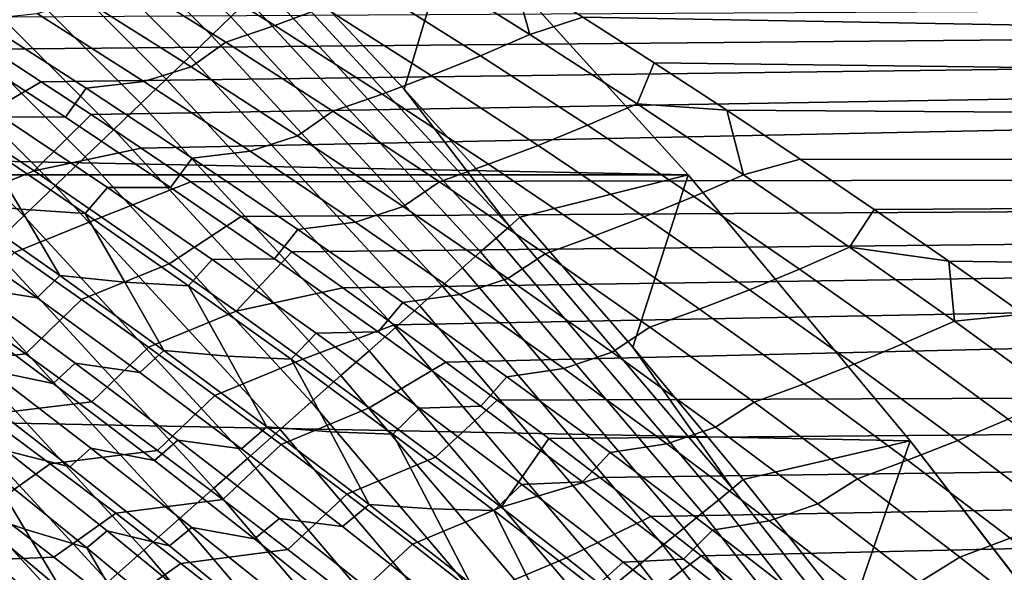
# Model space of a CAD drawing. Header units: metres. Extents: x -32 to 117, y -314 to 32.
# Tile 274 of 380: x 22.03 to 25.7, y 19.84 to 21.91. Entities that reach past the tile are written whole.
import ezdxf

# ---------------------------------------------------------------- set-up
doc = ezdxf.new("R2010")
doc.units = ezdxf.units.M
doc.layers.add('solid_24_501_064_XXX', color=7, linetype='CONTINUOUS')

msp = doc.modelspace()

# ---------------------------------------------------------------- linework, layer by layer
at = {"layer": 'solid_24_501_064_XXX'}
for points in [[(22.818064, 21.917049, -300.689575), (21.917049, 22.818064, -300.689575), (21.84712, 22.745262, -300.538208), (22.745262, 21.84712, -300.538208)], [(22.745262, 21.84712, -300.538208), (21.84712, 22.745262, -300.538208), (21.769751, 22.664711, -300.394562), (22.664711, 21.769751, -300.394562)], [(22.664711, 21.769751, -300.394562), (21.769751, 22.664711, -300.394562), (21.68535, 22.576839, -300.25943), (22.576839, 21.68535, -300.25943)], [(22.576839, 21.68535, -300.25943), (21.68535, 22.576839, -300.25943), (21.594364, 22.482115, -300.133514), (22.482115, 21.594364, -300.133514)], [(22.482115, 21.594364, -300.133514), (21.594364, 22.482115, -300.133514), (21.497274, 22.381035, -300.017517), (22.381035, 21.497274, -300.017517)], [(22.381035, 21.497274, -300.017517), (21.497274, 22.381035, -300.017517), (21.394598, 22.274137, -299.911987), (22.274137, 21.394598, -299.911987)], [(-24.523338, 21.327351, -303.5), (-23.656019, 22.285479, -303.5), (24.523338, 21.327351, -303.5)], [(-23.656019, 22.285479, -303.5), (23.656019, 22.285479, -303.5), (24.523338, 21.327351, -303.5)], [(22.274137, 21.394598, -299.911987), (21.394598, 22.274137, -299.911987), (21.286877, 22.161987, -299.817505), (22.161987, 21.286877, -299.817505)], [(23.024172, 22.115017, -301.352966), (23.464836, 21.646894, -301.352966), (23.656019, 22.285479, -303.5)], [(23.464836, 21.646894, -301.352966), (23.895981, 21.169992, -301.352966), (24.523338, 21.327351, -303.5), (23.656019, 22.285479, -303.5)], [(22.761013, 22.201982, 34.890118), (23.16427, 21.952879, 34.57169), (22.981459, 21.885052, 34.448765), (22.578886, 22.13541, 34.765503)], [(22.161987, 21.286877, -299.817505), (21.286877, 22.161987, -299.817505), (21.174683, 22.045179, -299.734619), (22.045179, 21.174683, -299.734619)], [(22.578886, 22.13541, 34.765503), (22.981459, 21.885052, 34.448765), (22.799164, 21.822334, 34.322407), (22.397274, 22.073999, 34.637531)], [(22.986351, 22.07869, -301.181946), (23.856728, 21.135216, -301.181946), (23.464836, 21.646894, -301.352966), (23.024172, 22.115017, -301.352966)], [(21.738594, 21.914804, 69.428177), (21.924038, 21.796108, 69.576393), (54.700001, 22.095934, 69.19796)], [(21.924038, 21.796108, 69.576393), (22.110067, 21.675333, 69.725121), (54.700001, 22.095934, 69.19796)], [(22.110067, 21.675333, 69.725121), (22.296413, 21.552561, 69.874207), (54.700001, 22.095934, 69.19796)], [(22.397274, 22.073999, 34.637531), (22.799164, 21.822334, 34.322407), (22.669718, 21.731331, 34.151939), (22.27084, 21.983812, 34.463642)], [(22.296413, 21.552561, 69.874207), (22.4828, 21.427876, 70.023491), (54.700001, 22.095934, 69.19796)], [(22.668949, 21.301367, 70.172829), (54.700001, 21.366354, 70.096382), (54.700001, 22.095934, 69.19796), (22.4828, 21.427876, 70.023491)], [(23.856728, 21.135216, -301.181946), (22.986351, 22.07869, -301.181946), (22.938929, 22.03314, -301.012299), (23.80751, 21.091614, -301.012299)], [(23.530918, 22.103664, 34.806889), (23.933193, 21.851124, 34.48703), (23.749033, 21.772129, 34.373119), (23.347467, 22.025766, 34.691093)], [(23.530918, 22.103664, 34.806889), (23.867912, 22.081989, 34.784145), (23.933193, 21.851124, 34.48703)], [(24.131073, 21.916349, 34.573765), (23.867912, 22.081989, 34.784145), (54.700001, 22.095934, 34.802044), (54.700001, 21.366354, 33.903622)], [(23.933193, 21.851124, 34.48703), (23.867912, 22.081989, 34.784145), (24.131073, 21.916349, 34.573765)], [(22.045179, 21.174683, -299.734619), (21.174683, 22.045179, -299.734619), (21.058607, 21.924332, -299.663696), (21.924332, 21.058607, -299.663696)], [(23.80751, 21.091614, -301.012299), (22.938929, 22.03314, -301.012299), (22.882734, 21.979164, -300.8479), (23.749187, 21.039946, -300.8479)], [(23.347467, 22.025766, 34.691093), (23.749033, 21.772129, 34.373119), (23.565126, 21.698092, 34.255524), (23.16427, 21.952879, 34.57169)], [(22.27084, 21.983812, 34.463642), (22.669718, 21.731331, 34.151939), (22.493801, 21.675526, 34.015251), (22.095827, 21.929346, 34.325321)], [(23.749187, 21.039946, -300.8479), (22.882734, 21.979164, -300.8479), (22.818064, 21.917049, -300.689575), (23.68207, 20.980482, -300.689575)], [(22.493801, 21.675526, 34.015251), (22.27759, 21.651705, 33.907413), (21.878666, 21.907358, 34.217419), (22.095827, 21.929346, 34.325321)], [(23.16427, 21.952879, 34.57169), (23.565126, 21.698092, 34.255524), (23.381609, 21.629059, 34.134335), (22.981459, 21.885052, 34.448765)], [(21.878666, 21.907358, 34.217419), (22.27759, 21.651705, 33.907413), (22.201216, 21.542387, 33.688892), (21.807571, 21.79838, 33.993877)], [(23.68207, 20.980482, -300.689575), (22.818064, 21.917049, -300.689575), (22.745262, 21.84712, -300.538208), (23.60651, 20.913544, -300.538208)], [(24.332994, 21.592741, 34.169422), (23.933193, 21.851124, 34.48703), (24.131073, 21.916349, 34.573765), (24.397137, 21.745296, 34.360779)], [(24.397137, 21.745296, 34.360779), (24.131073, 21.916349, 34.573765), (54.700001, 21.366354, 33.903622)], [(22.981459, 21.885052, 34.448765), (23.381609, 21.629059, 34.134335), (23.198608, 21.565084, 34.009632), (22.799164, 21.822334, 34.322407)], [(23.60651, 20.913544, -300.538208), (22.745262, 21.84712, -300.538208), (22.664711, 21.769751, -300.394562), (23.522909, 20.839479, -300.394562)], [(22.799164, 21.822334, 34.322407), (23.198608, 21.565084, 34.009632), (23.066133, 21.473364, 33.842621), (22.669718, 21.731331, 34.151939)], [(23.933193, 21.851124, 34.48703), (24.332994, 21.592741, 34.169422), (24.148102, 21.512705, 34.057438), (23.749033, 21.772129, 34.373119)], [(22.201216, 21.542387, 33.688892), (21.965126, 21.543867, 33.592049), (21.569529, 21.802048, 33.897934), (21.807571, 21.79838, 33.993877)], [(21.575584, 21.678719, 69.736572), (21.830063, 21.511671, 69.938789), (22.110067, 21.675333, 69.725121), (21.924038, 21.796108, 69.576393)], [(23.522909, 20.839479, -300.394562), (22.664711, 21.769751, -300.394562), (22.576839, 21.68535, -300.25943), (23.431711, 20.758684, -300.25943)], [(23.749033, 21.772129, 34.373119), (24.148102, 21.512705, 34.057438), (23.963465, 21.437571, 33.941696), (23.565126, 21.698092, 34.255524)], [(24.332994, 21.592741, 34.169422), (24.397137, 21.745296, 34.360779), (24.667316, 21.568539, 34.145081)], [(24.667316, 21.568539, 34.145081), (24.397137, 21.745296, 34.360779), (54.700001, 21.366354, 33.903622)], [(22.669718, 21.731331, 34.151939), (23.066133, 21.473364, 33.842621), (22.889296, 21.416271, 33.707615), (22.493801, 21.675526, 34.015251)], [(22.083513, 21.34223, 70.14003), (22.296413, 21.552561, 69.874207), (22.110067, 21.675333, 69.725121), (21.830063, 21.511671, 69.938789)], [(22.889296, 21.416271, 33.707615), (22.674004, 21.390627, 33.599899), (22.27759, 21.651705, 33.907413), (22.493801, 21.675526, 34.015251)], [(23.431711, 20.758684, -300.25943), (22.576839, 21.68535, -300.25943), (22.482115, 21.594364, -300.133514), (23.333399, 20.671587, -300.133514)], [(23.565126, 21.698092, 34.255524), (23.963465, 21.437571, 33.941696), (23.779219, 21.367388, 33.822285), (23.381609, 21.629059, 34.134335)], [(22.27759, 21.651705, 33.907413), (22.674004, 21.390627, 33.599899), (22.59235, 21.281113, 33.386414), (22.201216, 21.542387, 33.688892)], [(23.856728, 21.135216, -301.181946), (23.895981, 21.169992, -301.352966), (23.464836, 21.646894, -301.352966)], [(23.381609, 21.629059, 34.134335), (23.779219, 21.367388, 33.822285), (23.595491, 21.30221, 33.699287), (23.198608, 21.565084, 34.009632)], [(23.333399, 20.671587, -300.133514), (22.482115, 21.594364, -300.133514), (22.381035, 21.497274, -300.017517), (23.228491, 20.578648, -300.017517)], [(23.198608, 21.565084, 34.009632), (23.595491, 21.30221, 33.699287), (23.45998, 21.209871, 33.535759), (23.066133, 21.473364, 33.842621)], [(24.332994, 21.592741, 34.169422), (24.730209, 21.328463, 33.854137), (24.544561, 21.247446, 33.744125), (24.148102, 21.512705, 34.057438)], [(24.332994, 21.592741, 34.169422), (24.667316, 21.568539, 34.145081), (24.730209, 21.328463, 33.854137)], [(24.941017, 21.386221, 33.927105), (24.667316, 21.568539, 34.145081), (54.700001, 21.366354, 33.903622)], [(24.730209, 21.328463, 33.854137), (24.667316, 21.568539, 34.145081), (24.941017, 21.386221, 33.927105)], [(21.965126, 21.543867, 33.592049), (22.358181, 21.28039, 33.288731), (22.274406, 21.18317, 33.073235), (21.886425, 21.44692, 33.371841)], [(22.59235, 21.281113, 33.386414), (22.358181, 21.28039, 33.288731), (21.965126, 21.543867, 33.592049), (22.201216, 21.542387, 33.688892)], [(22.083513, 21.34223, 70.14003), (22.4828, 21.427876, 70.023491), (22.296413, 21.552561, 69.874207)], [(22.083513, 21.34223, 70.14003), (21.830063, 21.511671, 69.938789), (21.506268, 21.381426, 70.141487), (21.7589, 21.210791, 70.340645)], [(23.228491, 20.578648, -300.017517), (22.381035, 21.497274, -300.017517), (22.274137, 21.394598, -299.911987), (23.117546, 20.480358, -299.911987)], [(24.148102, 21.512705, 34.057438), (24.544561, 21.247446, 33.744125), (24.359171, 21.171272, 33.630283), (23.963465, 21.437571, 33.941696)], [(21.886425, 21.44692, 33.371841), (22.034496, 21.199322, 32.976101), (21.789635, 21.225777, 32.881042), (21.644182, 21.465509, 33.276035)], [(23.066133, 21.473364, 33.842621), (23.45998, 21.209871, 33.535759), (23.282196, 21.151545, 33.402481), (22.889296, 21.416271, 33.707615)], [(21.886425, 21.44692, 33.371841), (22.274406, 21.18317, 33.073235), (22.034496, 21.199322, 32.976101)], [(22.083513, 21.34223, 70.14003), (22.335903, 21.170383, 70.340279), (22.668949, 21.301367, 70.172829), (22.4828, 21.427876, 70.023491)], [(23.282196, 21.151545, 33.402481), (23.067795, 21.12409, 33.294941), (22.674004, 21.390627, 33.599899), (22.889296, 21.416271, 33.707615)], [(23.963465, 21.437571, 33.941696), (24.359171, 21.171272, 33.630283), (24.174173, 21.099995, 33.512695), (23.779219, 21.367388, 33.822285)], [(23.117546, 20.480358, -299.911987), (22.274137, 21.394598, -299.911987), (22.161987, 21.286877, -299.817505), (23.00115, 20.377241, -299.817505)], [(22.674004, 21.390627, 33.599899), (23.067795, 21.12409, 33.294941), (22.980864, 21.014524, 33.086502), (22.59235, 21.281113, 33.386414)], [(25.124718, 21.058243, 33.541256), (24.730209, 21.328463, 33.854137), (24.941017, 21.386221, 33.927105), (25.217369, 21.198549, 33.707336)], [(25.217369, 21.198549, 33.707336), (24.941017, 21.386221, 33.927105), (54.700001, 21.366354, 33.903622)], [(22.335903, 21.170383, 70.340279), (22.083513, 21.34223, 70.14003), (21.7589, 21.210791, 70.340645), (22.010456, 21.037792, 70.538773)], [(22.668949, 21.301367, 70.172829), (22.855833, 21.172482, 70.32283), (54.700001, 21.366354, 70.096382)], [(22.855833, 21.172482, 70.32283), (23.044794, 21.040499, 70.474236), (54.700001, 21.366354, 70.096382)], [(23.044794, 21.040499, 70.474236), (23.235342, 20.90568, 70.626663), (54.700001, 21.366354, 70.096382)], [(23.235342, 20.90568, 70.626663), (23.426975, 20.768299, 70.779716), (54.700001, 21.366354, 70.096382)], [(23.426975, 20.768299, 70.779716), (23.619194, 20.628641, 70.933014), (54.700001, 21.366354, 70.096382)], [(23.779219, 21.367388, 33.822285), (24.174173, 21.099995, 33.512695), (23.989697, 21.033665, 33.391445), (23.595491, 21.30221, 33.699287)], [(23.811499, 20.487005, 71.086189), (54.700001, 20.600269, 70.963882), (54.700001, 21.366354, 70.096382), (23.619194, 20.628641, 70.933014)], [(25.495491, 21.005751, 33.486263), (25.217369, 21.198549, 33.707336), (54.700001, 21.366354, 33.903622), (54.700001, 20.600269, 33.036118)], [(-24.523338, 21.327351, -303.5), (25.351879, 20.335474, -303.5), (26.140261, 19.311563, -303.5), (-25.351879, 20.335474, -303.5)], [(-24.523338, 21.327351, -303.5), (24.523338, 21.327351, -303.5), (25.351879, 20.335474, -303.5)], [(22.335903, 21.170383, 70.340279), (22.587202, 20.996119, 70.53952), (22.855833, 21.172482, 70.32283), (22.668949, 21.301367, 70.172829)], [(23.595491, 21.30221, 33.699287), (23.989697, 21.033665, 33.391445), (23.851139, 20.940815, 33.23143), (23.45998, 21.209871, 33.535759)], [(23.895981, 21.169992, -301.352966), (24.317438, 20.684504, -301.352966), (24.523338, 21.327351, -303.5)], [(24.317438, 20.684504, -301.352966), (24.729033, 20.190628, -301.352966), (25.351879, 20.335474, -303.5), (24.523338, 21.327351, -303.5)], [(24.730209, 21.328463, 33.854137), (25.124718, 21.058243, 33.541256), (24.938293, 20.976303, 33.433258), (24.544561, 21.247446, 33.744125)], [(23.00115, 20.377241, -299.817505), (22.161987, 21.286877, -299.817505), (22.045179, 21.174683, -299.734619), (22.879919, 20.26984, -299.734619)], [(22.358181, 21.28039, 33.288731), (22.748577, 21.011585, 32.988052), (22.659735, 20.91423, 32.777275), (22.274406, 21.18317, 33.073235)], [(22.980864, 21.014524, 33.086502), (22.748577, 21.011585, 32.988052), (22.358181, 21.28039, 33.288731), (22.59235, 21.281113, 33.386414)], [(24.544561, 21.247446, 33.744125), (24.938293, 20.976303, 33.433258), (24.752129, 20.899149, 33.321358), (24.359171, 21.171272, 33.630283)], [(21.789635, 21.225777, 32.881042), (22.179874, 20.951744, 32.582237), (22.095499, 20.869301, 32.363461), (21.710314, 21.143553, 32.657787)], [(22.034496, 21.199322, 32.976101), (22.179874, 20.951744, 32.582237), (21.789635, 21.225777, 32.881042)], [(22.274406, 21.18317, 33.073235), (22.422121, 20.927919, 32.678886), (22.179874, 20.951744, 32.582237), (22.034496, 21.199322, 32.976101)], [(23.45998, 21.209871, 33.535759), (23.851139, 20.940815, 33.23143), (23.672392, 20.881311, 33.099922), (23.282196, 21.151545, 33.402481)], [(25.124718, 21.058243, 33.541256), (25.217369, 21.198549, 33.707336), (25.495491, 21.005751, 33.486263)], [(22.095499, 20.869301, 32.363461), (21.852411, 20.907532, 32.264641), (21.464376, 21.18461, 32.560909), (21.710314, 21.143553, 32.657787)], [(22.879919, 20.26984, -299.734619), (22.045179, 21.174683, -299.734619), (21.924332, 21.058607, -299.663696), (22.754496, 20.158724, -299.663696)], [(22.587202, 20.996119, 70.53952), (22.335903, 21.170383, 70.340279), (22.010456, 21.037792, 70.538773), (22.260904, 20.862417, 70.735855)], [(22.274406, 21.18317, 33.073235), (22.659735, 20.91423, 32.777275), (22.422121, 20.927919, 32.678886)], [(22.837372, 20.81942, 70.737717), (23.044794, 21.040499, 70.474236), (22.855833, 21.172482, 70.32283), (22.587202, 20.996119, 70.53952)], [(23.856728, 21.135216, -301.181946), (24.68841, 20.157463, -301.181946), (24.317438, 20.684504, -301.352966), (23.895981, 21.169992, -301.352966)], [(24.359171, 21.171272, 33.630283), (24.752129, 20.899149, 33.321358), (24.566357, 20.826834, 33.205639), (24.174173, 21.099995, 33.512695)], [(23.067795, 21.12409, 33.294941), (23.458851, 20.852058, 32.992619), (23.366648, 20.74259, 32.789234), (22.980864, 21.014524, 33.086502)], [(23.672392, 20.881311, 33.099922), (23.458851, 20.852058, 32.992619), (23.067795, 21.12409, 33.294941), (23.282196, 21.151545, 33.402481)], [(24.68841, 20.157463, -301.181946), (23.856728, 21.135216, -301.181946), (23.80751, 21.091614, -301.012299), (24.637476, 20.115877, -301.012299)], [(24.637476, 20.115877, -301.012299), (23.80751, 21.091614, -301.012299), (23.749187, 21.039946, -300.8479), (24.577122, 20.066599, -300.8479)], [(24.174173, 21.099995, 33.512695), (24.566357, 20.826834, 33.205639), (24.381111, 20.759411, 33.086182), (23.989697, 21.033665, 33.391445)], [(22.754496, 20.158724, -299.663696), (21.924332, 21.058607, -299.663696), (21.800087, 20.939268, -299.605194), (22.625546, 20.044485, -299.605194)], [(25.124718, 21.058243, 33.541256), (25.516405, 20.782026, 33.23085), (25.329184, 20.69923, 33.124908), (24.938293, 20.976303, 33.433258)], [(25.124718, 21.058243, 33.541256), (25.495491, 21.005751, 33.486263), (25.516405, 20.782026, 33.23085)], [(22.052429, 20.660181, 71.034698), (22.260904, 20.862417, 70.735855), (22.010456, 21.037792, 70.538773), (21.804884, 20.836802, 70.841316)], [(22.748577, 21.011585, 32.988052), (23.136208, 20.737423, 32.690079), (23.042303, 20.640072, 32.484035), (22.659735, 20.91423, 32.777275)], [(23.366648, 20.74259, 32.789234), (23.136208, 20.737423, 32.690079), (22.748577, 21.011585, 32.988052), (22.980864, 21.014524, 33.086502)], [(22.837372, 20.81942, 70.737717), (23.235342, 20.90568, 70.626663), (23.044794, 21.040499, 70.474236)], [(24.577122, 20.066599, -300.8479), (23.749187, 21.039946, -300.8479), (23.68207, 20.980482, -300.689575), (24.507662, 20.009888, -300.689575)], [(23.989697, 21.033665, 33.391445), (24.381111, 20.759411, 33.086182), (24.239498, 20.666157, 32.929707), (23.851139, 20.940815, 33.23143)], [(22.837372, 20.81942, 70.737717), (22.587202, 20.996119, 70.53952), (22.260904, 20.862417, 70.735855), (22.510208, 20.684652, 70.931877)], [(24.507662, 20.009888, -300.689575), (23.68207, 20.980482, -300.689575), (23.60651, 20.913544, -300.538208), (24.429468, 19.946043, -300.538208)], [(24.938293, 20.976303, 33.433258), (25.329184, 20.69923, 33.124908), (25.142221, 20.621157, 33.014996), (24.752129, 20.899149, 33.321358)], [(25.774513, 20.808062, 33.264351), (25.495491, 21.005751, 33.486263), (54.700001, 20.600269, 33.036118)], [(25.516405, 20.782026, 33.23085), (25.495491, 21.005751, 33.486263), (25.774513, 20.808062, 33.264351)], [(22.625546, 20.044485, -299.605194), (21.800087, 20.939268, -299.605194), (21.6731, 20.817295, -299.559326), (22.493752, 19.927725, -299.559326)], [(22.179874, 20.951744, 32.582237), (22.56727, 20.67244, 32.286293), (22.47785, 20.589912, 32.072006), (22.095499, 20.869301, 32.363461)], [(22.422121, 20.927919, 32.678886), (22.56727, 20.67244, 32.286293), (22.179874, 20.951744, 32.582237)], [(23.851139, 20.940815, 33.23143), (24.239498, 20.666157, 32.929707), (24.059767, 20.605532, 32.800007), (23.672392, 20.881311, 33.099922)], [(21.852411, 20.907532, 32.264641), (22.237568, 20.625277, 31.971319), (22.155411, 20.549519, 31.749296), (21.775478, 20.831818, 32.038136)], [(22.47785, 20.589912, 32.072006), (22.237568, 20.625277, 31.971319), (21.852411, 20.907532, 32.264641), (22.095499, 20.869301, 32.363461)], [(22.659735, 20.91423, 32.777275), (22.806946, 20.651276, 32.38446), (22.56727, 20.67244, 32.286293), (22.422121, 20.927919, 32.678886)], [(22.659735, 20.91423, 32.777275), (23.042303, 20.640072, 32.484035), (22.806946, 20.651276, 32.38446)], [(22.837372, 20.81942, 70.737717), (23.086382, 20.640274, 70.934868), (23.426975, 20.768299, 70.779716), (23.235342, 20.90568, 70.626663)], [(24.429468, 19.946043, -300.538208), (23.60651, 20.913544, -300.538208), (23.522909, 20.839479, -300.394562), (24.342955, 19.875406, -300.394562)], [(24.752129, 20.899149, 33.321358), (25.142221, 20.621157, 33.014996), (24.955654, 20.547865, 32.901184), (24.566357, 20.826834, 33.205639)], [(22.155411, 20.549519, 31.749296), (21.915697, 20.59874, 31.646034), (21.532757, 20.884098, 31.937065), (21.775478, 20.831818, 32.038136)], [(22.298811, 20.481236, 71.22699), (22.510208, 20.684652, 70.931877), (22.260904, 20.862417, 70.735855), (22.052429, 20.660181, 71.034698)], [(24.059767, 20.605532, 32.800007), (23.847054, 20.574497, 32.692997), (23.458851, 20.852058, 32.992619), (23.672392, 20.881311, 33.099922)], [(21.403154, 20.790504, 70.999664), (21.651241, 20.612574, 71.192329), (22.052429, 20.660181, 71.034698), (21.804884, 20.836802, 70.841316)], [(23.458851, 20.852058, 32.992619), (23.847054, 20.574497, 32.692997), (23.749588, 20.465277, 32.494678), (23.366648, 20.74259, 32.789234)], [(24.342955, 19.875406, -300.394562), (23.522909, 20.839479, -300.394562), (23.431711, 20.758684, -300.25943), (24.248577, 19.798349, -300.25943)], [(24.566357, 20.826834, 33.205639), (24.955654, 20.547865, 32.901184), (24.769615, 20.479406, 32.783566), (24.381111, 20.759411, 33.086182)], [(22.493752, 19.927725, -299.559326), (21.6731, 20.817295, -299.559326), (21.544044, 20.693336, -299.526428), (22.35981, 19.809063, -299.526428)], [(23.086382, 20.640274, 70.934868), (22.837372, 20.81942, 70.737717), (22.510208, 20.684652, 70.931877), (22.758333, 20.504488, 71.126808)], [(25.905155, 20.499765, 32.923004), (25.516405, 20.782026, 33.23085), (25.774513, 20.808062, 33.264351), (26.053558, 20.605742, 33.042061)], [(23.086382, 20.640274, 70.934868), (23.334196, 20.458668, 71.130928), (23.619194, 20.628641, 70.933014), (23.426975, 20.768299, 70.779716)], [(24.248577, 19.798349, -300.25943), (23.431711, 20.758684, -300.25943), (23.333399, 20.671587, -300.133514), (24.146835, 19.715281, -300.133514)], [(24.381111, 20.759411, 33.086182), (24.769615, 20.479406, 32.783566), (24.624945, 20.385855, 32.630653), (24.239498, 20.666157, 32.929707)], [(25.516405, 20.782026, 33.23085), (25.905155, 20.499765, 32.923004), (25.717113, 20.416176, 32.819157), (25.329184, 20.69923, 33.124908)], [(23.136208, 20.737423, 32.690079), (23.520958, 20.457874, 32.394882), (23.422001, 20.360668, 32.193577), (23.042303, 20.640072, 32.484035)], [(23.749588, 20.465277, 32.494678), (23.520958, 20.457874, 32.394882), (23.136208, 20.737423, 32.690079), (23.366648, 20.74259, 32.789234)], [(22.35981, 19.809063, -299.526428), (21.544044, 20.693336, -299.526428), (21.413605, 20.568047, -299.506622), (22.22443, 19.689127, -299.506622)], [(22.543999, 20.299957, 71.418159), (22.758333, 20.504488, 71.126808), (22.510208, 20.684652, 70.931877), (22.298811, 20.481236, 71.22699)], [(24.68841, 20.157463, -301.181946), (24.729033, 20.190628, -301.352966), (24.317438, 20.684504, -301.352966)], [(25.329184, 20.69923, 33.124908), (25.717113, 20.416176, 32.819157), (25.529331, 20.337248, 32.711269), (25.142221, 20.621157, 33.014996)], [(21.651241, 20.612574, 71.192329), (21.898149, 20.432346, 71.383865), (22.298811, 20.481236, 71.22699), (22.052429, 20.660181, 71.034698)], [(22.56727, 20.67244, 32.286293), (22.95171, 20.38784, 31.99328), (22.857254, 20.305363, 31.783487), (22.47785, 20.589912, 32.072006)], [(22.806946, 20.651276, 32.38446), (22.95171, 20.38784, 31.99328), (22.56727, 20.67244, 32.286293)], [(23.334196, 20.458668, 71.130928), (23.086382, 20.640274, 70.934868), (22.758333, 20.504488, 71.126808), (23.005247, 20.321907, 71.320625)], [(23.042303, 20.640072, 32.484035), (23.188858, 20.369368, 32.092892), (22.95171, 20.38784, 31.99328), (22.806946, 20.651276, 32.38446)], [(23.042303, 20.640072, 32.484035), (23.422001, 20.360668, 32.193577), (23.188858, 20.369368, 32.092892)], [(24.146835, 19.715281, -300.133514), (23.333399, 20.671587, -300.133514), (23.228491, 20.578648, -300.017517), (24.038271, 19.62664, -300.017517)], [(24.239498, 20.666157, 32.929707), (24.624945, 20.385855, 32.630653), (24.44421, 20.324173, 32.502808), (24.059767, 20.605532, 32.800007)], [(22.237568, 20.625277, 31.971319), (22.619732, 20.337824, 31.681015), (22.532366, 20.262157, 31.46347), (22.155411, 20.549519, 31.749296)], [(22.857254, 20.305363, 31.783487), (22.619732, 20.337824, 31.681015), (22.237568, 20.625277, 31.971319), (22.47785, 20.589912, 32.072006)], [(23.580778, 20.274588, 71.325897), (23.811499, 20.487005, 71.086189), (23.619194, 20.628641, 70.933014), (23.334196, 20.458668, 71.130928)], [(24.44421, 20.324173, 32.502808), (24.232288, 20.291374, 32.396152), (23.847054, 20.574497, 32.692997), (24.059767, 20.605532, 32.800007)], [(25.142221, 20.621157, 33.014996), (25.529331, 20.337248, 32.711269), (25.341948, 20.263041, 32.599415), (24.955654, 20.547865, 32.901184)], [(22.22443, 19.689127, -299.506622), (21.413605, 20.568047, -299.506622), (21.908329, 19.770136, -299.5)], [(22.216949, 20.238434, 31.13233), (21.981329, 20.298426, 31.024641), (21.603687, 20.592033, 31.310495), (21.84248, 20.528732, 31.415747)], [(21.915697, 20.59874, 31.646034), (22.295614, 20.308273, 31.358103), (22.216949, 20.238434, 31.13233), (21.84248, 20.528732, 31.415747)], [(22.532366, 20.262157, 31.46347), (22.295614, 20.308273, 31.358103), (21.915697, 20.59874, 31.646034), (22.155411, 20.549519, 31.749296)], [(24.038271, 19.62664, -300.017517), (23.228491, 20.578648, -300.017517), (23.117546, 20.480358, -299.911987), (23.923458, 19.5329, -299.911987)], [(23.847054, 20.574497, 32.692997), (24.232288, 20.291374, 32.396152), (24.129576, 20.182552, 32.202896), (23.749588, 20.465277, 32.494678)], [(23.811499, 20.487005, 71.086189), (24.003387, 20.343695, 71.238869), (54.700001, 20.600269, 70.963882)], [(24.003387, 20.343695, 71.238869), (24.194359, 20.199028, 71.390701), (54.700001, 20.600269, 70.963882)], [(24.194359, 20.199028, 71.390701), (24.383913, 20.053331, 71.541336), (54.700001, 20.600269, 70.963882)], [(24.383913, 20.053331, 71.541336), (24.571548, 19.90694, 71.690445), (54.700001, 20.600269, 70.963882)], [(24.756763, 19.760206, 71.8377), (54.700001, 19.79899, 71.798988), (54.700001, 20.600269, 70.963882), (24.571548, 19.90694, 71.690445)], [(24.955654, 20.547865, 32.901184), (25.341948, 20.263041, 32.599415), (25.155094, 20.193607, 32.483673), (24.769615, 20.479406, 32.783566)], [(22.787954, 20.116331, 71.608192), (23.005247, 20.321907, 71.320625), (22.758333, 20.504488, 71.126808), (22.543999, 20.299957, 71.418159)], [(21.898149, 20.432346, 71.383865), (22.143847, 20.249809, 71.574257), (22.543999, 20.299957, 71.418159), (22.298811, 20.481236, 71.22699)], [(23.923458, 19.5329, -299.911987), (23.117546, 20.480358, -299.911987), (23.00115, 20.377241, -299.817505), (23.803005, 19.434551, -299.817505)], [(23.580778, 20.274588, 71.325897), (23.334196, 20.458668, 71.130928), (23.005247, 20.321907, 71.320625), (23.250912, 20.136902, 71.513313)], [(23.520958, 20.457874, 32.394882), (23.902712, 20.172909, 32.102535), (23.798716, 20.075991, 31.905968), (23.422001, 20.360668, 32.193577)], [(24.129576, 20.182552, 32.202896), (23.902712, 20.172909, 32.102535), (23.520958, 20.457874, 32.394882), (23.749588, 20.465277, 32.494678)], [(23.826094, 20.088018, 71.51973), (24.003387, 20.343695, 71.238869), (23.811499, 20.487005, 71.086189), (23.580778, 20.274588, 71.325897)], [(24.769615, 20.479406, 32.783566), (25.155094, 20.193607, 32.483673), (25.007362, 20.099874, 32.334347), (24.624945, 20.385855, 32.630653)], [(21.915663, 20.087496, 71.872238), (22.143847, 20.249809, 71.574257), (21.898149, 20.432346, 71.383865), (21.672565, 20.271318, 71.685043)], [(22.95171, 20.38784, 31.99328), (23.333078, 20.097919, 31.703266), (23.233601, 20.015633, 31.497967), (22.857254, 20.305363, 31.783487)], [(23.188858, 20.369368, 32.092892), (23.333078, 20.097919, 31.703266), (22.95171, 20.38784, 31.99328)], [(24.624945, 20.385855, 32.630653), (25.007362, 20.099874, 32.334347), (24.825603, 20.037195, 32.208397), (24.44421, 20.324173, 32.502808)], [(25.717113, 20.416176, 32.819157), (26.101967, 20.127094, 32.516075), (25.913343, 20.047379, 32.410255), (25.529331, 20.337248, 32.711269)], [(23.803005, 19.434551, -299.817505), (23.00115, 20.377241, -299.817505), (22.879919, 20.26984, -299.734619), (23.677547, 19.332119, -299.734619)], [(23.422001, 20.360668, 32.193577), (23.567743, 20.082165, 31.804243), (23.333078, 20.097919, 31.703266), (23.188858, 20.369368, 32.092892)], [(23.422001, 20.360668, 32.193577), (23.798716, 20.075991, 31.905968), (23.567743, 20.082165, 31.804243)], [(-25.351879, 20.335474, -303.5), (26.140261, 19.311563, -303.5), (26.88744, 18.256929, -303.5), (-26.140261, 19.311563, -303.5)], [(22.619732, 20.337824, 31.681015), (22.998793, 20.045155, 31.393791), (22.906231, 19.969717, 31.180723), (22.532366, 20.262157, 31.46347)], [(23.233601, 20.015633, 31.497967), (22.998793, 20.045155, 31.393791), (22.619732, 20.337824, 31.681015), (22.857254, 20.305363, 31.783487)], [(23.030647, 19.930349, 71.797066), (23.250912, 20.136902, 71.513313), (23.005247, 20.321907, 71.320625), (22.787954, 20.116331, 71.608192)], [(23.826094, 20.088018, 71.51973), (24.194359, 20.199028, 71.390701), (24.003387, 20.343695, 71.238869)], [(24.825603, 20.037195, 32.208397), (24.614441, 20.002649, 32.10215), (24.232288, 20.291374, 32.396152), (24.44421, 20.324173, 32.502808)], [(24.729033, 20.190628, -301.352966), (25.130596, 19.688564, -301.352966), (25.351879, 20.335474, -303.5)], [(25.130596, 19.688564, -301.352966), (25.521971, 19.178516, -301.352966), (26.140261, 19.311563, -303.5), (25.351879, 20.335474, -303.5)], [(25.529331, 20.337248, 32.711269), (25.913343, 20.047379, 32.410255), (25.725121, 19.972321, 32.300392), (25.341948, 20.263041, 32.599415)], [(22.053082, 18.678093, -299.5), (21.262474, 19.57337, -299.5), (20.572315, 20.297533, 20), (21.381937, 19.442806, 20)], [(21.912157, 20.233992, 30.790792), (22.049856, 20.006487, 30.400854), (21.815172, 20.088177, 30.291653), (21.677704, 20.30831, 30.68161)], [(21.981329, 20.298426, 31.024641), (22.355801, 19.999784, 30.742029), (22.280958, 19.935751, 30.512739), (21.912157, 20.233992, 30.790792)], [(22.588303, 19.943151, 30.852072), (22.355801, 19.999784, 30.742029), (21.981329, 20.298426, 31.024641), (22.216949, 20.238434, 31.13233)], [(22.143847, 20.249809, 71.574257), (22.388298, 20.064953, 71.763466), (22.787954, 20.116331, 71.608192), (22.543999, 20.299957, 71.418159)], [(22.295614, 20.308273, 31.358103), (22.67239, 20.012686, 31.073334), (22.588303, 19.943151, 30.852072), (22.216949, 20.238434, 31.13233)], [(22.906231, 19.969717, 31.180723), (22.67239, 20.012686, 31.073334), (22.295614, 20.308273, 31.358103), (22.532366, 20.262157, 31.46347)], [(23.826094, 20.088018, 71.51973), (23.580778, 20.274588, 71.325897), (23.250912, 20.136902, 71.513313), (23.495295, 19.949455, 71.704849)], [(24.232288, 20.291374, 32.396152), (24.614441, 20.002649, 32.10215), (24.506496, 19.894388, 31.913961), (24.129576, 20.182552, 32.202896)], [(22.157497, 19.901413, 72.058228), (22.388298, 20.064953, 71.763466), (22.143847, 20.249809, 71.574257), (21.915663, 20.087496, 71.872238)], [(23.677547, 19.332119, -299.734619), (22.879919, 20.26984, -299.734619), (22.754496, 20.158724, -299.663696), (23.547752, 19.226145, -299.663696)], [(25.341948, 20.263041, 32.599415), (25.725121, 19.972321, 32.300392), (25.53743, 19.901976, 32.186573), (25.155094, 20.193607, 32.483673)], [(21.912157, 20.233992, 30.790792), (22.280958, 19.935751, 30.512739), (22.049856, 20.006487, 30.400854)], [(23.902712, 20.172909, 32.102535), (24.281357, 19.882494, 31.813097), (24.172338, 19.786015, 31.621273), (23.798716, 20.075991, 31.905968)], [(23.826094, 20.088018, 71.51973), (24.070108, 19.898947, 71.712418), (24.383913, 20.053331, 71.541336), (24.194359, 20.199028, 71.390701)], [(24.506496, 19.894388, 31.913961), (24.281357, 19.882494, 31.813097), (23.902712, 20.172909, 32.102535), (24.129576, 20.182552, 32.202896)], [(24.68841, 20.157463, -301.181946), (25.480045, 19.147013, -301.181946), (25.130596, 19.688564, -301.352966), (24.729033, 20.190628, -301.352966)], [(25.155094, 20.193607, 32.483673), (25.53743, 19.901976, 32.186573), (25.386635, 19.808174, 32.040855), (25.007362, 20.099874, 32.334347)], [(23.547752, 19.226145, -299.663696), (22.754496, 20.158724, -299.663696), (22.625546, 20.044485, -299.605194), (23.414307, 19.117189, -299.605194)], [(23.272041, 19.741999, 71.984756), (23.495295, 19.949455, 71.704849), (23.250912, 20.136902, 71.513313), (23.030647, 19.930349, 71.797066)], [(25.480045, 19.147013, -301.181946), (24.68841, 20.157463, -301.181946), (24.637476, 20.115877, -301.012299), (25.427481, 19.107512, -301.012299)], [(22.388298, 20.064953, 71.763466), (22.631468, 19.877768, 71.951492), (23.030647, 19.930349, 71.797066), (22.787954, 20.116331, 71.608192)], [(23.333078, 20.097919, 31.703266), (23.711258, 19.802656, 31.416317), (23.606779, 19.720699, 31.215511), (23.233601, 20.015633, 31.497967)], [(23.567743, 20.082165, 31.804243), (23.711258, 19.802656, 31.416317), (23.333078, 20.097919, 31.703266)], [(25.427481, 19.107512, -301.012299), (24.637476, 20.115877, -301.012299), (24.577122, 20.066599, -300.8479), (25.365189, 19.060703, -300.8479)], [(25.007362, 20.099874, 32.334347), (25.386635, 19.808174, 32.040855), (25.203833, 19.744562, 31.91684), (24.825603, 20.037195, 32.208397)], [(21.516994, 20.072781, 72.046677), (21.759445, 19.885204, 72.232246), (22.157497, 19.901413, 72.058228), (21.915663, 20.087496, 71.872238)], [(21.815172, 20.088177, 30.291653), (22.187685, 19.777512, 30.011278), (22.12282, 19.721952, 29.774324), (21.756382, 20.031931, 30.050034)], [(22.049856, 20.006487, 30.400854), (22.187685, 19.777512, 30.011278), (21.815172, 20.088177, 30.291653)], [(22.398037, 19.713062, 72.243004), (22.631468, 19.877768, 71.951492), (22.388298, 20.064953, 71.763466), (22.157497, 19.901413, 72.058228)], [(24.070108, 19.898947, 71.712418), (23.826094, 20.088018, 71.51973), (23.495295, 19.949455, 71.704849), (23.738359, 19.759556, 71.895203)], [(23.798716, 20.075991, 31.905968), (23.943491, 19.789644, 31.518581), (23.711258, 19.802656, 31.416317), (23.567743, 20.082165, 31.804243)], [(23.798716, 20.075991, 31.905968), (24.172338, 19.786015, 31.621273), (23.943491, 19.789644, 31.518581)], [(24.312786, 19.707359, 71.903938), (24.571548, 19.90694, 71.690445), (24.383913, 20.053331, 71.541336), (24.070108, 19.898947, 71.712418)], [(25.365189, 19.060703, -300.8479), (24.577122, 20.066599, -300.8479), (24.507662, 20.009888, -300.689575), (25.293503, 19.006834, -300.689575)], [(21.756382, 20.031931, 30.050034), (22.12282, 19.721952, 29.774324), (21.893463, 19.81439, 29.661249)], [(23.414307, 19.117189, -299.605194), (22.625546, 20.044485, -299.605194), (22.493752, 19.927725, -299.559326), (23.277916, 19.005831, -299.559326)], [(22.998793, 20.045155, 31.393791), (23.37463, 19.747246, 31.109713), (23.276897, 19.67218, 30.901117), (22.906231, 19.969717, 31.180723)], [(23.606779, 19.720699, 31.215511), (23.37463, 19.747246, 31.109713), (22.998793, 20.045155, 31.393791), (23.233601, 20.015633, 31.497967)], [(25.203833, 19.744562, 31.91684), (24.993395, 19.708294, 31.811058), (24.614441, 20.002649, 32.10215), (24.825603, 20.037195, 32.208397)], [(22.280958, 19.935751, 30.512739), (22.418699, 19.699701, 30.12348), (22.187685, 19.777512, 30.011278), (22.049856, 20.006487, 30.400854)], [(22.355801, 19.999784, 30.742029), (22.72699, 19.696095, 30.462723), (22.646503, 19.632605, 30.237974), (22.280958, 19.935751, 30.512739)], [(22.956427, 19.64287, 30.575026), (22.72699, 19.696095, 30.462723), (22.355801, 19.999784, 30.742029), (22.588303, 19.943151, 30.852072)], [(22.67239, 20.012686, 31.073334), (23.045914, 19.711958, 30.79179), (22.956427, 19.64287, 30.575026), (22.588303, 19.943151, 30.852072)], [(23.276897, 19.67218, 30.901117), (23.045914, 19.711958, 30.79179), (22.67239, 20.012686, 31.073334), (22.906231, 19.969717, 31.180723)], [(25.293503, 19.006834, -300.689575), (24.507662, 20.009888, -300.689575), (24.429468, 19.946043, -300.538208), (25.212803, 18.946192, -300.538208)], [(24.614441, 20.002649, 32.10215), (24.993395, 19.708294, 31.811058), (24.880238, 19.60075, 31.627935), (24.506496, 19.894388, 31.913961)], [(23.512104, 19.551266, 72.171249), (23.738359, 19.759556, 71.895203), (23.495295, 19.949455, 71.704849), (23.272041, 19.741999, 71.984756)], [(25.212803, 18.946192, -300.538208), (24.429468, 19.946043, -300.538208), (24.342955, 19.875406, -300.394562), (25.123514, 18.879095, -300.394562)], [(25.725121, 19.972321, 32.300392), (26.105055, 19.675659, 32.0042), (25.916506, 19.604467, 31.89234), (25.53743, 19.901976, 32.186573)], [(22.280958, 19.935751, 30.512739), (22.646503, 19.632605, 30.237974), (22.418699, 19.699701, 30.12348)], [(23.277916, 19.005831, -299.559326), (22.493752, 19.927725, -299.559326), (22.35981, 19.809063, -299.526428), (23.139305, 18.892658, -299.526428)], [(22.631468, 19.877768, 71.951492), (22.873325, 19.688242, 72.138298), (23.272041, 19.741999, 71.984756), (23.030647, 19.930349, 71.797066)], [(24.554092, 19.513241, 72.094261), (24.756763, 19.760206, 71.8377), (24.571548, 19.90694, 71.690445), (24.312786, 19.707359, 71.903938)], [(21.759445, 19.885204, 72.232246), (22.000584, 19.695383, 72.416565), (22.398037, 19.713062, 72.243004), (22.157497, 19.901413, 72.058228)], [(22.637247, 19.522434, 72.426537), (22.873325, 19.688242, 72.138298), (22.631468, 19.877768, 71.951492), (22.398037, 19.713062, 72.243004)], [(24.312786, 19.707359, 71.903938), (24.070108, 19.898947, 71.712418), (23.738359, 19.759556, 71.895203), (23.980072, 19.567194, 72.084351)], [(24.281357, 19.882494, 31.813097), (24.656778, 19.586601, 31.526638), (24.542757, 19.490709, 31.339554), (24.172338, 19.786015, 31.621273)], [(25.123514, 18.879095, -300.394562), (24.342955, 19.875406, -300.394562), (24.248577, 19.798349, -300.25943), (25.02611, 18.805901, -300.25943)], [(24.880238, 19.60075, 31.627935), (24.656778, 19.586601, 31.526638), (24.281357, 19.882494, 31.813097), (24.506496, 19.894388, 31.913961)], [(25.53743, 19.901976, 32.186573), (25.916506, 19.604467, 31.89234), (25.762648, 19.510717, 31.75025), (25.386635, 19.808174, 32.040855)]]:
    msp.add_3dface(points, dxfattribs=at)

doc.saveas('drawing.dxf')
